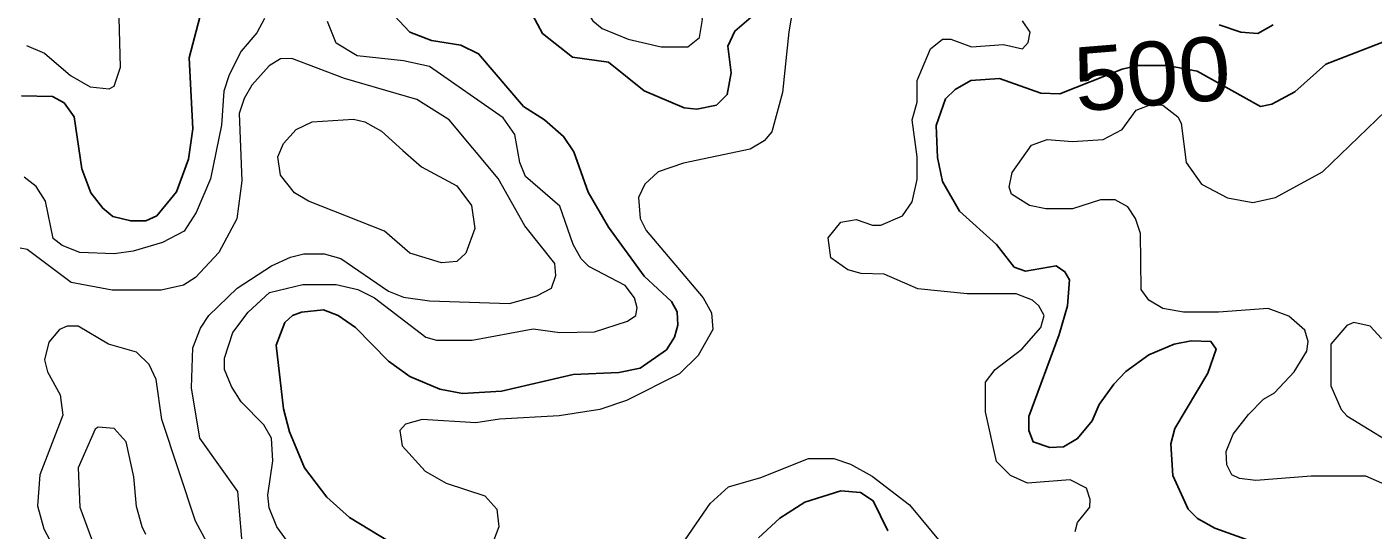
# Model space of a CAD drawing. Extents: x 577 to 602.9, y 7483.8 to 7511.6.
# Drawn here: x 579.055 to 580.742, y 7495.283 to 7495.913 of the extents above; entities that cross this region are included whole.
import ezdxf
from ezdxf.enums import TextEntityAlignment as Align

# ---------------------------------------------------------------- set-up
doc = ezdxf.new("R2010")
doc.units = 0
doc.header["$LTSCALE"] = 0.032
doc.layers.add('1', color=7, linetype='Continuous', lineweight=25)
doc.layers.add('2', color=7, linetype='Continuous', lineweight=13)
doc.layers.add('61', color=7, linetype='Continuous')

msp = doc.modelspace()

# ---------------------------------------------------------------- linework, layer by layer
at = {"layer": '1'}
for points in [[(579.4892, 7495.9555), (579.5353, 7495.9062), (579.5623, 7495.8959), (579.5989, 7495.8903), (579.6212, 7495.8792), (579.6776, 7495.8132), (579.7039, 7495.7965), (579.7277, 7495.7758), (579.7404, 7495.7567), (579.7587, 7495.7058), (579.7842, 7495.6621), (579.8287, 7495.6009), (579.8629, 7495.5691), (579.87, 7495.5563), (579.8708, 7495.5396), (579.8669, 7495.5245), (579.8565, 7495.5086), (579.8239, 7495.4856), (579.7969, 7495.48), (579.7396, 7495.4776), (579.6498, 7495.4569), (579.6013, 7495.4538), (579.5727, 7495.4593), (579.5353, 7495.4752), (579.5082, 7495.4943), (579.4669, 7495.5365), (579.4454, 7495.5516), (579.4271, 7495.5587), (579.3993, 7495.5555), (579.3882, 7495.5516), (579.3786, 7495.5428), (579.3675, 7495.5142), (579.377, 7495.4347), (579.3842, 7495.406), (579.4033, 7495.3607), (579.4311, 7495.3241), (579.4597, 7495.2987), (579.5106, 7495.2677)], [(579.9686, 7495.9301), (579.9424, 7495.9078), (579.9337, 7495.8887), (579.9376, 7495.8553), (579.9329, 7495.8283), (579.9193, 7495.8148), (579.8947, 7495.81), (579.8788, 7495.8116), (579.8287, 7495.8331), (579.7842, 7495.8688), (579.7388, 7495.8752), (579.7015, 7495.9046), (579.6824, 7495.9396)], [(579.0486, 7495.8267), (579.0876, 7495.8259), (579.1019, 7495.8179), (579.1146, 7495.8004), (579.1242, 7495.7352), (579.1353, 7495.705), (579.1504, 7495.6859), (579.1631, 7495.6756), (579.1854, 7495.67), (579.2045, 7495.67), (579.218, 7495.6764), (579.2427, 7495.7066), (579.2578, 7495.7472), (579.2633, 7495.7853), (579.2586, 7495.8744), (579.2721, 7495.9253)], [(580.6167, 7495.9157), (580.5976, 7495.9046), (580.5762, 7495.9062), (580.5491, 7495.9157)], [(580.4322, 7495.4816), (580.4171, 7495.4657), (580.3988, 7495.4402), (580.3901, 7495.4196), (580.3718, 7495.3973), (580.3543, 7495.387), (580.3368, 7495.3862), (580.3161, 7495.3933), (580.3106, 7495.4076), (580.3106, 7495.4251), (580.3487, 7495.5277), (580.3591, 7495.5635), (580.3615, 7495.5961), (580.3559, 7495.6064), (580.3448, 7495.6136), (580.3066, 7495.6072), (580.2923, 7495.612), (580.27, 7495.6406), (580.2239, 7495.682), (580.2024, 7495.7193), (580.1961, 7495.7496), (580.1945, 7495.7893), (580.2064, 7495.8227), (580.2183, 7495.8346), (580.2382, 7495.8458), (580.274, 7495.8482), (580.3257, 7495.8299), (580.3495, 7495.8291), (580.4276, 7495.8601), (580.4466, 7495.8647), (580.484, 7495.8647), (580.5214, 7495.8574), (580.6008, 7495.8132), (580.6151, 7495.8164), (580.6438, 7495.8315), (580.6827, 7495.8664), (580.7694, 7495.8998)], [(580.5881, 7495.2693), (580.5436, 7495.2852), (580.5221, 7495.2971), (580.5102, 7495.309), (580.4911, 7495.3512), (580.4887, 7495.3909), (580.4935, 7495.41), (580.5348, 7495.4792), (580.5452, 7495.5094), (580.5388, 7495.519), (580.5141, 7495.5198), (580.4927, 7495.5158), (580.4609, 7495.5023), (580.4322, 7495.4816)], [(579.9718, 7495.2732), (579.9989, 7495.2979), (580.0299, 7495.3178), (580.0752, 7495.3321), (580.0999, 7495.3297), (580.1158, 7495.3194), (580.134, 7495.282)]]:
    msp.add_lwpolyline(points, dxfattribs=at)
at = {"layer": '2'}
for points in [[(579.7412, 7495.9714), (579.7508, 7495.9412), (579.7643, 7495.9205), (579.7762, 7495.911), (579.8088, 7495.8975), (579.8502, 7495.8879), (579.8836, 7495.8879), (579.8979, 7495.8998), (579.9019, 7495.9221), (579.8971, 7495.9428), (579.8589, 7496.0239), (579.8549, 7496.0644), (579.8454, 7496.0994), (579.8366, 7496.1106), (579.8112, 7496.1281), (579.7969, 7496.132), (579.773, 7496.132), (579.7579, 7496.1273), (579.7492, 7496.1185), (579.7325, 7496.0796), (579.7317, 7496.0167)], [(579.5265, 7495.7583), (579.5496, 7495.7376), (579.5941, 7495.7138), (579.6124, 7495.6891), (579.6164, 7495.6605), (579.6053, 7495.6295), (579.5941, 7495.6191), (579.575, 7495.6176), (579.5353, 7495.6295), (579.5035, 7495.6573), (579.408, 7495.6947), (579.3906, 7495.705), (579.3731, 7495.7273), (579.3699, 7495.7504), (579.377, 7495.7671), (579.3929, 7495.7845), (579.4128, 7495.7941), (579.4645, 7495.7973), (579.4788, 7495.7941), (579.4995, 7495.7822)]]:
    msp.add_lwpolyline(points, close=True, dxfattribs=at)
for points in [[(580.0275, 7496.0096), (580.01, 7495.907), (580.002, 7495.8307), (579.9885, 7495.7814), (579.979, 7495.7702), (579.9615, 7495.7599), (579.878, 7495.7424), (579.8462, 7495.7313), (579.8295, 7495.7162), (579.8215, 7495.6995), (579.8239, 7495.6732), (579.8311, 7495.6581), (579.9026, 7495.5738), (579.913, 7495.5547), (579.9146, 7495.5341), (579.8963, 7495.5015), (579.8732, 7495.4784), (579.8064, 7495.445), (579.773, 7495.4339), (579.7221, 7495.4259), (579.6474, 7495.4219), (579.618, 7495.4172), (579.5504, 7495.4211), (579.5297, 7495.4156), (579.5226, 7495.4076), (579.5257, 7495.3885), (579.5544, 7495.3567), (579.5806, 7495.3416), (579.6291, 7495.3257), (579.6442, 7495.309), (579.6466, 7495.2868)], [(579.3532, 7495.9237), (579.3436, 7495.9054), (579.3238, 7495.8824), (579.3087, 7495.8529), (579.3023, 7495.8323), (579.2991, 7495.7901), (579.2856, 7495.7225), (579.2673, 7495.6804), (579.2522, 7495.6573), (579.2252, 7495.643), (579.1886, 7495.6319), (579.1647, 7495.6287), (579.1218, 7495.6303), (579.0995, 7495.639), (579.0884, 7495.6478), (579.0788, 7495.6947), (579.0669, 7495.713), (579.0518, 7495.7249)], [(579.055, 7495.8895), (579.0773, 7495.88), (579.1099, 7495.8521), (579.1345, 7495.8378), (579.1584, 7495.8354), (579.1647, 7495.8386), (579.1727, 7495.8625), (579.1711, 7495.9245)], [(579.5599, 7495.8633), (579.5273, 7495.8704), (579.4693, 7495.8768), (579.443, 7495.8927), (579.4319, 7495.9197)], [(580.1006, 7495.604), (580.0839, 7495.6088), (580.0625, 7495.6239), (580.0593, 7495.6486), (580.0752, 7495.6684), (580.0943, 7495.6716), (580.115, 7495.6645), (580.1253, 7495.6645), (580.1523, 7495.6764), (580.1643, 7495.6939), (580.1706, 7495.7217), (580.1706, 7495.7504), (580.1643, 7495.7965), (580.1706, 7495.8187), (580.1706, 7495.8458), (580.1873, 7495.8855), (580.2024, 7495.8975), (580.2128, 7495.8975), (580.239, 7495.8879), (580.2788, 7495.8911), (580.3026, 7495.8855), (580.3098, 7495.8935), (580.3122, 7495.9062), (580.3026, 7495.9205)], [(579.3269, 7495.2478), (579.3198, 7495.3313), (579.2721, 7495.3981), (579.2617, 7495.4609), (579.2633, 7495.511), (579.2729, 7495.5357), (579.2832, 7495.5516), (579.319, 7495.5858), (579.3619, 7495.6136), (579.3858, 7495.6247), (579.4025, 7495.6287), (579.4279, 7495.6287), (579.4486, 7495.6231), (579.5082, 7495.5818), (579.5273, 7495.5746), (579.5599, 7495.5698), (579.6601, 7495.5667), (579.6943, 7495.5762), (579.7126, 7495.5858), (579.7182, 7495.6017), (579.7166, 7495.6168), (579.6792, 7495.6637), (579.6458, 7495.7233), (579.5846, 7495.7965), (579.544, 7495.8219), (579.4534, 7495.8482), (579.3874, 7495.8736), (579.3731, 7495.8728), (579.3587, 7495.8641), (579.3373, 7495.8402), (579.3277, 7495.8235), (579.3214, 7495.8044), (579.3246, 7495.7201), (579.3182, 7495.6724), (579.2959, 7495.6303), (579.2665, 7495.5993), (579.2514, 7495.5897), (579.2236, 7495.5834), (579.1623, 7495.5834), (579.1107, 7495.5929), (579.0558, 7495.6343), (579.047, 7495.6358)], [(579.4073, 7495.2335), (579.3683, 7495.2868), (579.3587, 7495.3106), (579.3572, 7495.3265), (579.3635, 7495.3695), (579.3619, 7495.3981), (579.3524, 7495.4148), (579.3238, 7495.4434), (579.3118, 7495.4625), (579.3031, 7495.484), (579.3031, 7495.4983), (579.3134, 7495.5301), (579.3325, 7495.5555), (579.3595, 7495.5802), (579.4009, 7495.5905), (579.443, 7495.5905), (579.4701, 7495.5842), (579.4907, 7495.5738), (579.5552, 7495.5245), (579.5687, 7495.5205), (579.6132, 7495.5205), (579.6895, 7495.5349), (579.7229, 7495.5301), (579.7667, 7495.5309), (579.808, 7495.5444), (579.8184, 7495.5516), (579.82, 7495.5611), (579.8168, 7495.5738), (579.8048, 7495.5889), (579.7595, 7495.6128), (579.75, 7495.6223), (579.7396, 7495.6406), (579.7229, 7495.6883), (579.68, 7495.7257), (579.6728, 7495.7432), (579.6665, 7495.7782), (579.6522, 7495.7989), (579.5599, 7495.8633)], [(580.6644, 7495.3504), (580.5952, 7495.3448), (580.5746, 7495.3472), (580.565, 7495.352), (580.5587, 7495.3647), (580.5579, 7495.3814), (580.5666, 7495.4029), (580.5857, 7495.4275), (580.6048, 7495.4466), (580.6183, 7495.4545), (580.643, 7495.4808), (580.6589, 7495.507), (580.6605, 7495.519), (580.6565, 7495.5333), (580.6366, 7495.5508), (580.6104, 7495.5603), (580.5483, 7495.5555), (580.5046, 7495.5555), (580.4784, 7495.5603), (580.4609, 7495.5706), (580.4513, 7495.5842), (580.4505, 7495.6541), (580.4442, 7495.6732), (580.4346, 7495.6875), (580.4187, 7495.6963), (580.4004, 7495.6963), (580.3654, 7495.6851), (580.332, 7495.6851), (580.3114, 7495.6891), (580.2891, 7495.7034), (580.2859, 7495.7122), (580.2899, 7495.7305), (580.3138, 7495.7647), (580.3336, 7495.7718), (580.3654, 7495.7694), (580.4036, 7495.7718), (580.4275, 7495.7845), (580.4452, 7495.8086), (580.4648, 7495.8164), (580.4784, 7495.8148), (580.4974, 7495.8004)], [(580.4974, 7495.8004), (580.5014, 7495.7925), (580.5078, 7495.7432), (580.5269, 7495.7162), (580.5595, 7495.6987), (580.5913, 7495.6931), (580.6199, 7495.6995), (580.6787, 7495.7313), (580.7575, 7495.8076)], [(580.3686, 7495.2812), (580.3718, 7495.2923), (580.3869, 7495.3114), (580.3877, 7495.321), (580.3829, 7495.3353), (580.3623, 7495.3456), (580.309, 7495.3416), (580.2875, 7495.3512), (580.27, 7495.3687), (580.2565, 7495.4307), (580.2565, 7495.4681), (580.2684, 7495.484), (580.3018, 7495.5094), (580.3257, 7495.5365), (580.3297, 7495.5516), (580.3233, 7495.5635), (580.3153, 7495.5706), (580.2947, 7495.5786), (580.2334, 7495.5786), (580.1714, 7495.585), (580.1293, 7495.6032), (580.1006, 7495.604)], [(579.2991, 7495.2335), (579.2665, 7495.2939), (579.2244, 7495.4211), (579.2172, 7495.4712), (579.2085, 7495.4903), (579.1926, 7495.5054), (579.1576, 7495.5158), (579.1194, 7495.538), (579.1059, 7495.538), (579.0963, 7495.5341), (579.0828, 7495.5182), (579.0773, 7495.4959), (579.0812, 7495.4808), (579.0971, 7495.4522), (579.1003, 7495.4267), (579.0717, 7495.352), (579.0685, 7495.313), (579.0765, 7495.2844), (579.0916, 7495.2558)], [(580.7527, 7495.5229), (580.7384, 7495.538), (580.7177, 7495.5428), (580.709, 7495.5388), (580.6891, 7495.5158), (580.6891, 7495.4633), (580.7018, 7495.4339), (580.709, 7495.4259), (580.7853, 7495.379)], [(579.2045, 7495.2772), (579.1997, 7495.2868), (579.1926, 7495.3122), (579.1894, 7495.3496), (579.1798, 7495.3933), (579.1647, 7495.41), (579.1448, 7495.4116), (579.1409, 7495.4092), (579.1194, 7495.3607), (579.1218, 7495.3114), (579.1464, 7495.2446)], [(579.8756, 7495.2637), (579.9114, 7495.3162), (579.9345, 7495.3369), (579.975, 7495.3488), (580.0346, 7495.3726), (580.0665, 7495.3726), (580.0871, 7495.3655), (580.1142, 7495.3504), (580.1611, 7495.3146), (580.2159, 7495.2486)], [(580.7598, 7495.3385), (580.7328, 7495.3504), (580.6644, 7495.3504)], [(579.6466, 7495.2868), (579.6156, 7495.2057)]]:
    msp.add_lwpolyline(points, dxfattribs=at)

# ---------------------------------------------------------------- texts
at = {"layer": '61', "width": 1.1}
msp.add_text('500', height=0.08, rotation=4.633, dxfattribs=at).set_placement((580.4684, 7495.8148), align=Align.CENTER)

doc.saveas('drawing.dxf')
